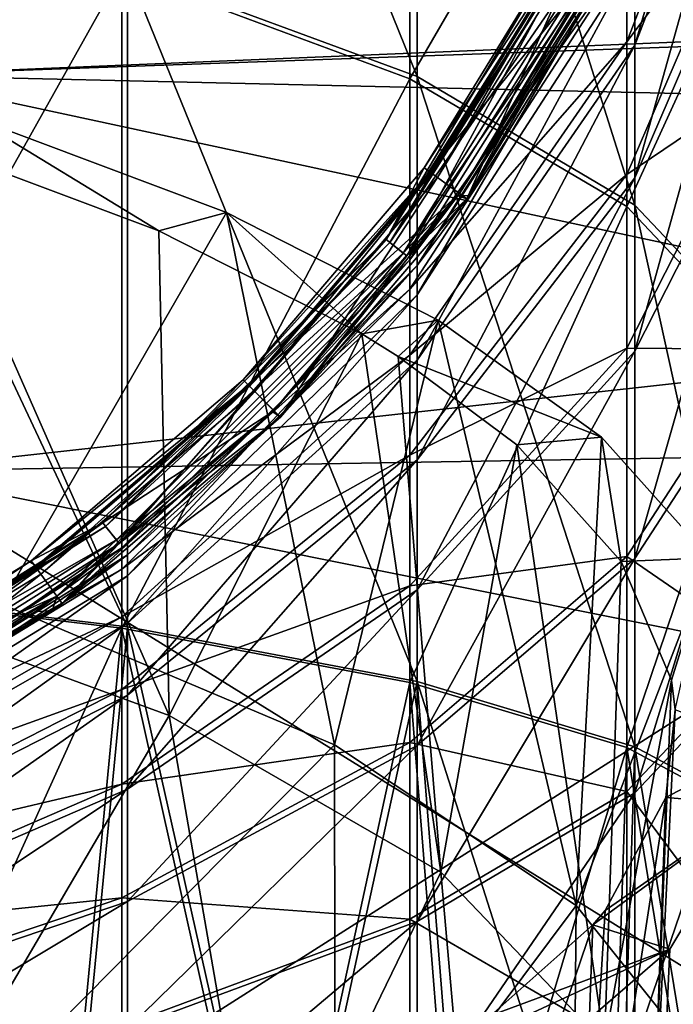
# Model space of a CAD drawing. Extents: x -1633 to 62, y -535 to 375.
# Tile 284 of 297: x -109 to -73, y 171 to 225. Entities that reach past the tile are written whole.
import ezdxf

# ---------------------------------------------------------------- set-up
doc = ezdxf.new("R2010")
doc.units = 0
doc.header["$LTSCALE"] = 33.374815
for name, color, linetype in [('1266', 7, 'CONTINUOUS'), ('1270', 7, 'CONTINUOUS'), ('1271', 7, 'CONTINUOUS'), ('411', 7, 'CONTINUOUS'), ('55', 7, 'CONTINUOUS'), ('56', 7, 'CONTINUOUS'), ('69', 7, 'CONTINUOUS'), ('70', 7, 'CONTINUOUS'), ('71', 7, 'CONTINUOUS'), ('72', 7, 'CONTINUOUS'), ('73', 7, 'CONTINUOUS'), ('74', 7, 'CONTINUOUS'), ('75', 7, 'CONTINUOUS'), ('76', 7, 'CONTINUOUS'), ('77', 7, 'CONTINUOUS'), ('78', 7, 'CONTINUOUS'), ('79', 7, 'CONTINUOUS'), ('80', 7, 'CONTINUOUS')]:
    doc.layers.add(name, color=color, linetype=linetype)

msp = doc.modelspace()

# ---------------------------------------------------------------- linework, layer by layer
at = {"layer": '1266', "linetype": 'CONTINUOUS'}
for points in [[(-120.99, 194.362, -348.353), (-101.04, 187.044, -331.677), (-115.004, 218.697, -335.491), (-120.99, 194.362, -348.353)], [(-115.004, 218.697, -335.491), (-101.04, 187.044, -331.677), (-101.608, 213.668, -323.988), (-115.004, 218.697, -335.491)], [(-101.608, 213.668, -323.988), (-101.04, 187.044, -331.677), (-90.468, 208.011, -310.502), (-101.608, 213.668, -323.988)], [(-101.04, 187.044, -331.677), (-86.118, 178.435, -310.872), (-90.468, 208.011, -310.502), (-101.04, 187.044, -331.677)], [(-90.468, 208.011, -310.502), (-86.118, 178.435, -310.872), (-88.467, 206.771, -307.484), (-90.468, 208.011, -310.502)], [(-88.467, 206.771, -307.484), (-86.118, 178.435, -310.872), (-81.935, 201.908, -295.468), (-88.467, 206.771, -307.484)], [(-86.118, 178.435, -310.872), (-77.124, 169.055, -287.191), (-81.935, 201.908, -295.468), (-86.118, 178.435, -310.872)], [(-81.935, 201.908, -295.468), (-77.124, 169.055, -287.191), (-76.211, 195.514, -279.268), (-81.935, 201.908, -295.468)], [(-76.211, 195.514, -279.268), (-77.124, 169.055, -287.191), (-73.452, 188.991, -262.315), (-76.211, 195.514, -279.268)], [(-120.99, 194.362, -348.353), (-113.56, 165.73, -351.739), (-101.04, 187.044, -331.677), (-120.99, 194.362, -348.353)], [(-77.124, 169.055, -287.191), (-74.6, 159.469, -262.064), (-73.452, 188.991, -262.315), (-77.124, 169.055, -287.191)], [(-73.452, 188.991, -262.315), (-74.6, 159.469, -262.064), (-73.238, 187.36, -258.01), (-73.452, 188.991, -262.315)], [(-73.238, 187.36, -258.01), (-74.6, 159.469, -262.064), (-73.749, 182.542, -245.131), (-73.238, 187.36, -258.01)], [(-113.56, 165.73, -351.739), (-96.007, 158.066, -333.812), (-101.04, 187.044, -331.677), (-113.56, 165.73, -351.739)], [(-101.04, 187.044, -331.677), (-96.007, 158.066, -333.812), (-86.118, 178.435, -310.872), (-101.04, 187.044, -331.677)], [(-74.6, 159.469, -262.064), (-78.698, 150.256, -237.005), (-73.749, 182.542, -245.131), (-74.6, 159.469, -262.064)], [(-73.749, 182.542, -245.131), (-78.698, 150.256, -237.005), (-77.092, 176.339, -228.179), (-73.749, 182.542, -245.131)], [(-96.007, 158.066, -333.812), (-83.559, 149.366, -312.421), (-86.118, 178.435, -310.872), (-96.007, 158.066, -333.812)], [(-86.118, 178.435, -310.872), (-83.559, 149.366, -312.421), (-77.124, 169.055, -287.191), (-86.118, 178.435, -310.872)], [(-77.092, 176.339, -228.179), (-78.698, 150.256, -237.005), (-77.764, 175.54, -225.961), (-77.092, 176.339, -228.179)], [(-78.698, 150.256, -237.005), (-89.171, 141.971, -213.525), (-77.764, 175.54, -225.961), (-78.698, 150.256, -237.005)], [(-77.764, 175.54, -225.961), (-89.171, 141.971, -213.525), (-83.376, 170.564, -211.954), (-77.764, 175.54, -225.961)]]:
    msp.add_3dface(points, dxfattribs=at)
at = {"layer": '1270', "linetype": 'CONTINUOUS'}
for points in [[(-115.004, 218.697, -335.491), (-101.608, 213.668, -323.988), (-111.909, 219.937, -339.217), (-115.004, 218.697, -335.491)], [(-111.909, 219.937, -339.217), (-101.608, 213.668, -323.988), (-97.906, 214.68, -327.193), (-111.909, 219.937, -339.217)], [(-101.608, 213.668, -323.988), (-90.468, 208.011, -310.502), (-97.906, 214.68, -327.193), (-101.608, 213.668, -323.988)], [(-97.906, 214.68, -327.193), (-90.468, 208.011, -310.502), (-86.261, 208.766, -313.096), (-97.906, 214.68, -327.193)], [(-90.468, 208.011, -310.502), (-88.467, 206.771, -307.484), (-86.261, 208.766, -313.096), (-90.468, 208.011, -310.502)], [(-88.467, 206.771, -307.484), (-77.283, 202.337, -297.256), (-86.261, 208.766, -313.096), (-88.467, 206.771, -307.484)], [(-88.467, 206.771, -307.484), (-81.935, 201.908, -295.468), (-77.283, 202.337, -297.256), (-88.467, 206.771, -307.484)], [(-81.935, 201.908, -295.468), (-76.211, 195.514, -279.268), (-77.283, 202.337, -297.256), (-81.935, 201.908, -295.468)], [(-77.283, 202.337, -297.256), (-76.211, 195.514, -279.268), (-71.354, 195.701, -280.442), (-77.283, 202.337, -297.256)], [(-76.211, 195.514, -279.268), (-73.452, 188.991, -262.315), (-71.354, 195.701, -280.442), (-76.211, 195.514, -279.268)], [(-73.452, 188.991, -262.315), (-73.238, 187.36, -258.01), (-71.354, 195.701, -280.442), (-73.452, 188.991, -262.315)], [(-73.238, 187.36, -258.01), (-73.749, 182.542, -245.131), (-68.225, 185.461, -253.662), (-73.238, 187.36, -258.01)], [(-68.225, 185.461, -253.662), (-73.749, 182.542, -245.131), (-68.78, 182.138, -244.749), (-68.225, 185.461, -253.662)], [(-73.749, 182.542, -245.131), (-77.092, 176.339, -228.179), (-68.78, 182.138, -244.749), (-73.749, 182.542, -245.131)], [(-77.092, 176.339, -228.179), (-77.764, 175.54, -225.961), (-68.78, 182.138, -244.749), (-77.092, 176.339, -228.179)], [(-77.764, 175.54, -225.961), (-73.528, 174.209, -223.014), (-68.78, 182.138, -244.749), (-77.764, 175.54, -225.961)], [(-77.764, 175.54, -225.961), (-83.376, 170.564, -211.954), (-73.528, 174.209, -223.014), (-77.764, 175.54, -225.961)], [(-83.376, 170.564, -211.954), (-89.78, 166.676, -200.728), (-73.528, 174.209, -223.014), (-83.376, 170.564, -211.954)], [(-73.528, 174.209, -223.014), (-89.78, 166.676, -200.728), (-78.845, 169.615, -210.063), (-73.528, 174.209, -223.014)]]:
    msp.add_3dface(points, dxfattribs=at)
at = {"layer": '1271', "linetype": 'CONTINUOUS'}
for points in [[(-111.909, 219.937, -339.217), (-97.906, 214.68, -327.193), (-110.282, 193.174, -346.685), (-111.909, 219.937, -339.217)], [(-97.906, 214.68, -327.193), (-91.969, 185.434, -328.663), (-110.282, 193.174, -346.685), (-97.906, 214.68, -327.193)], [(-97.906, 214.68, -327.193), (-86.261, 208.766, -313.096), (-91.969, 185.434, -328.663), (-97.906, 214.68, -327.193)], [(-86.261, 208.766, -313.096), (-78.69, 176.617, -307.076), (-91.969, 185.434, -328.663), (-86.261, 208.766, -313.096)], [(-86.261, 208.766, -313.096), (-77.283, 202.337, -297.256), (-78.69, 176.617, -307.076), (-86.261, 208.766, -313.096)], [(-77.283, 202.337, -297.256), (-71.354, 195.701, -280.442), (-78.69, 176.617, -307.076), (-77.283, 202.337, -297.256)], [(-71.354, 195.701, -280.442), (-71.167, 167.203, -283.099), (-78.69, 176.617, -307.076), (-71.354, 195.701, -280.442)], [(-91.969, 185.434, -328.663), (-110.283, 166.908, -355.327), (-110.282, 193.174, -346.685), (-91.969, 185.434, -328.663)], [(-91.932, 158.897, -336.589), (-110.283, 166.908, -355.327), (-91.969, 185.434, -328.663), (-91.932, 158.897, -336.589)], [(-78.69, 176.617, -307.076), (-91.932, 158.897, -336.589), (-91.969, 185.434, -328.663), (-78.69, 176.617, -307.076)], [(-68.78, 182.138, -244.749), (-73.528, 174.209, -223.014), (-74.695, 148.637, -233.26), (-68.78, 182.138, -244.749)], [(-68.78, 182.138, -244.749), (-74.695, 148.637, -233.26), (-69.811, 157.704, -258.039), (-68.78, 182.138, -244.749)], [(-78.917, 149.803, -314.228), (-91.932, 158.897, -336.589), (-78.69, 176.617, -307.076), (-78.917, 149.803, -314.228)], [(-71.167, 167.203, -283.099), (-78.917, 149.803, -314.228), (-78.69, 176.617, -307.076), (-71.167, 167.203, -283.099)], [(-73.528, 174.209, -223.014), (-78.845, 169.615, -210.063), (-74.695, 148.637, -233.26), (-73.528, 174.209, -223.014)]]:
    msp.add_3dface(points, dxfattribs=at)
at = {"layer": '411', "color": 7, "linetype": 'CONTINUOUS'}
for points in [[(-49.977, 224.613, 13.196), (-49.977, 225, 0), (-116.773, 222.23, 35.198), (-49.977, 224.613, 13.196)], [(-49.977, 225, 0), (-49.977, 220.677, -43.895), (-116.773, 222.23, -35.198), (-49.977, 225, 0)], [(-49.977, 225, 0), (-116.773, 222.23, -35.198), (-116.773, 222.23, 35.198), (-49.977, 225, 0)], [(-49.977, 207.873, 86.104), (-49.977, 224.613, 13.196), (-116.773, 222.23, 35.198), (-49.977, 207.873, 86.104)], [(-49.977, 207.873, 86.104), (-116.773, 222.23, 35.198), (-116.773, 200.476, 102.148), (-49.977, 207.873, 86.104)], [(-49.977, 220.677, -43.895), (-49.977, 207.873, -86.104), (-116.773, 222.23, -35.198), (-49.977, 220.677, -43.895)], [(-49.977, 207.873, -86.104), (-116.773, 200.476, -102.148), (-116.773, 222.23, -35.198), (-49.977, 207.873, -86.104)], [(-49.977, 201.593, 99.926), (-49.977, 207.873, 86.104), (-116.773, 200.476, 102.148), (-49.977, 201.593, 99.926)], [(-49.977, 207.873, -86.104), (-49.977, 187.08, -125.004), (-116.773, 200.476, -102.148), (-49.977, 207.873, -86.104)], [(-49.977, 159.099, 159.099), (-49.977, 201.593, 99.926), (-116.773, 159.099, 159.099), (-49.977, 159.099, 159.099)], [(-49.977, 201.593, 99.926), (-116.773, 200.476, 102.148), (-116.773, 159.099, 159.099), (-49.977, 201.593, 99.926)], [(-49.977, 159.099, -159.099), (-116.773, 159.099, -159.099), (-116.773, 200.476, -102.148), (-49.977, 159.099, -159.099)], [(-49.977, 187.08, -125.004), (-49.977, 159.099, -159.099), (-116.773, 200.476, -102.148), (-49.977, 187.08, -125.004)]]:
    msp.add_3dface(points, dxfattribs=at)
at = {"layer": '55', "color": 7, "linetype": 'CONTINUOUS'}
for points in [[(-103.339, 228.037, 64.456), (-87.426, 222.144, 49.674), (-103.339, 261.512, 47.273), (-103.339, 228.037, 64.456)], [(-103.339, 261.512, 47.273), (-87.426, 222.144, 49.674), (-87.426, 252.936, 33.868), (-103.339, 261.512, 47.273)], [(-87.426, 222.144, 49.674), (-75.453, 215.087, 31.973), (-87.426, 252.936, 33.868), (-87.426, 222.144, 49.674)], [(-87.426, 252.936, 33.868), (-75.453, 215.087, 31.973), (-75.453, 242.667, 17.816), (-87.426, 252.936, 33.868)], [(-68.02, 243.153, -79.09), (-75.453, 223.865, -87.99), (-68.02, 249.278, -96.548), (-68.02, 243.153, -79.09)], [(-68.02, 249.278, -96.548), (-75.453, 223.865, -87.99), (-75.453, 228.658, -101.65), (-68.02, 249.278, -96.548)], [(-68.02, 233.844, -63.101), (-75.453, 216.582, -75.48), (-68.02, 243.153, -79.09), (-68.02, 233.844, -63.101)], [(-68.02, 243.153, -79.09), (-75.453, 216.582, -75.48), (-75.453, 223.865, -87.99), (-68.02, 243.153, -79.09)], [(-75.453, 215.087, 31.973), (-68.02, 207.22, 12.242), (-75.453, 242.667, 17.816), (-75.453, 215.087, 31.973)], [(-75.453, 242.667, 17.816), (-68.02, 207.22, 12.242), (-68.02, 231.22, -0.077), (-75.453, 242.667, 17.816)], [(-68.02, 221.686, -49.156), (-75.453, 207.069, -64.569), (-68.02, 233.844, -63.101), (-68.02, 221.686, -49.156)], [(-68.02, 233.844, -63.101), (-75.453, 207.069, -64.569), (-75.453, 216.582, -75.48), (-68.02, 233.844, -63.101)], [(-122.395, 194.178, 86.775), (-103.339, 191.921, 75.016), (-122.395, 232.471, 75.578), (-122.395, 194.178, 86.775)], [(-122.395, 232.471, 75.578), (-103.339, 191.921, 75.016), (-103.339, 228.037, 64.456), (-122.395, 232.471, 75.578)], [(-75.453, 230.788, -115.968), (-87.426, 211.759, -116.974), (-76.454, 228.874, -120), (-75.453, 230.788, -115.968)], [(-87.426, 211.759, -116.974), (-75.453, 230.788, -115.968), (-87.426, 210.161, -106.227), (-87.426, 211.759, -116.974)], [(-75.453, 230.788, -115.968), (-75.453, 228.658, -101.65), (-87.426, 210.161, -106.227), (-75.453, 230.788, -115.968)], [(-76.454, 228.874, -120), (-87.426, 211.759, -116.974), (-84.694, 215.428, -120), (-76.454, 228.874, -120)], [(-75.453, 223.865, -87.99), (-87.426, 206.563, -95.975), (-75.453, 228.658, -101.65), (-75.453, 223.865, -87.99)], [(-75.453, 228.658, -101.65), (-87.426, 206.563, -95.975), (-87.426, 210.161, -106.227), (-75.453, 228.658, -101.65)], [(-103.339, 191.921, 75.016), (-87.426, 188.922, 59.388), (-103.339, 228.037, 64.456), (-103.339, 191.921, 75.016)], [(-103.339, 228.037, 64.456), (-87.426, 188.922, 59.388), (-87.426, 222.144, 49.674), (-103.339, 228.037, 64.456)], [(-75.453, 216.582, -75.48), (-87.426, 201.096, -86.585), (-75.453, 223.865, -87.99), (-75.453, 216.582, -75.48)], [(-75.453, 223.865, -87.99), (-87.426, 201.096, -86.585), (-87.426, 206.563, -95.975), (-75.453, 223.865, -87.99)], [(-87.426, 188.922, 59.388), (-75.453, 185.331, 40.674), (-87.426, 222.144, 49.674), (-87.426, 188.922, 59.388)], [(-87.426, 222.144, 49.674), (-75.453, 185.331, 40.674), (-75.453, 215.087, 31.973), (-87.426, 222.144, 49.674)], [(-68.02, 207.116, -37.754), (-75.453, 195.669, -55.647), (-68.02, 221.686, -49.156), (-68.02, 207.116, -37.754)], [(-68.02, 221.686, -49.156), (-75.453, 195.669, -55.647), (-75.453, 207.069, -64.569), (-68.02, 221.686, -49.156)], [(-75.453, 207.069, -64.569), (-87.426, 193.957, -78.395), (-75.453, 216.582, -75.48), (-75.453, 207.069, -64.569)], [(-75.453, 216.582, -75.48), (-87.426, 193.957, -78.395), (-87.426, 201.096, -86.585), (-75.453, 216.582, -75.48)], [(-84.694, 215.428, -120), (-87.426, 211.759, -116.974), (-94.936, 203.436, -120), (-84.694, 215.428, -120)], [(-75.453, 185.331, 40.674), (-68.02, 181.328, 19.813), (-75.453, 215.087, 31.973), (-75.453, 185.331, 40.674)], [(-75.453, 215.087, 31.973), (-68.02, 181.328, 19.813), (-68.02, 207.22, 12.242), (-75.453, 215.087, 31.973)], [(-87.426, 211.759, -116.974), (-103.339, 195.868, -117.814), (-94.936, 203.436, -120), (-87.426, 211.759, -116.974)], [(-103.339, 195.868, -117.814), (-87.426, 211.759, -116.974), (-103.339, 194.713, -110.049), (-103.339, 195.868, -117.814)], [(-87.426, 211.759, -116.974), (-87.426, 210.161, -106.227), (-103.339, 194.713, -110.049), (-87.426, 211.759, -116.974)], [(-87.426, 206.563, -95.975), (-103.339, 192.114, -102.642), (-87.426, 210.161, -106.227), (-87.426, 206.563, -95.975)], [(-87.426, 210.161, -106.227), (-103.339, 192.114, -102.642), (-103.339, 194.713, -110.049), (-87.426, 210.161, -106.227)], [(-75.453, 195.669, -55.647), (-87.426, 185.4, -71.699), (-75.453, 207.069, -64.569), (-75.453, 195.669, -55.647)], [(-75.453, 207.069, -64.569), (-87.426, 185.4, -71.699), (-87.426, 193.957, -78.395), (-75.453, 207.069, -64.569)], [(-68.02, 190.657, -29.305), (-75.453, 182.791, -49.037), (-68.02, 207.116, -37.754), (-68.02, 190.657, -29.305)], [(-68.02, 207.116, -37.754), (-75.453, 182.791, -49.037), (-75.453, 195.669, -55.647), (-68.02, 207.116, -37.754)], [(-87.426, 201.096, -86.585), (-103.339, 188.165, -95.859), (-87.426, 206.563, -95.975), (-87.426, 201.096, -86.585)], [(-87.426, 206.563, -95.975), (-103.339, 188.165, -95.859), (-103.339, 192.114, -102.642), (-87.426, 206.563, -95.975)], [(-94.936, 203.436, -120), (-103.339, 195.868, -117.814), (-106.928, 193.194, -120), (-94.936, 203.436, -120)], [(-87.426, 193.957, -78.395), (-103.339, 183.006, -89.942), (-87.426, 201.096, -86.585), (-87.426, 193.957, -78.395)], [(-87.426, 201.096, -86.585), (-103.339, 183.006, -89.942), (-103.339, 188.165, -95.859), (-87.426, 201.096, -86.585)], [(-103.339, 195.868, -117.814), (-122.395, 183.912, -118.446), (-106.928, 193.194, -120), (-103.339, 195.868, -117.814)], [(-122.395, 183.912, -118.446), (-103.339, 195.868, -117.814), (-122.395, 183.09, -112.925), (-122.395, 183.912, -118.446)], [(-103.339, 195.868, -117.814), (-103.339, 194.713, -110.049), (-122.395, 183.09, -112.925), (-103.339, 195.868, -117.814)], [(-75.453, 182.791, -49.037), (-87.426, 175.734, -66.737), (-75.453, 195.669, -55.647), (-75.453, 182.791, -49.037)], [(-75.453, 195.669, -55.647), (-87.426, 175.734, -66.737), (-87.426, 185.4, -71.699), (-75.453, 195.669, -55.647)], [(-103.339, 192.114, -102.642), (-122.395, 181.243, -107.659), (-103.339, 194.713, -110.049), (-103.339, 192.114, -102.642)], [(-103.339, 194.713, -110.049), (-122.395, 181.243, -107.659), (-122.395, 183.09, -112.925), (-103.339, 194.713, -110.049)], [(-120.374, 154.5, 89.546), (-106.928, 154.5, 81.306), (-122.395, 194.178, 86.775), (-120.374, 154.5, 89.546)], [(-122.395, 194.178, 86.775), (-106.928, 154.5, 81.306), (-103.339, 191.921, 75.016), (-122.395, 194.178, 86.775)], [(-87.426, 185.4, -71.699), (-103.339, 176.824, -85.104), (-87.426, 193.957, -78.395), (-87.426, 185.4, -71.699)], [(-87.426, 193.957, -78.395), (-103.339, 176.824, -85.104), (-103.339, 183.006, -89.942), (-87.426, 193.957, -78.395)], [(-106.928, 193.194, -120), (-122.395, 183.912, -118.446), (-120.374, 184.954, -120), (-106.928, 193.194, -120)], [(-103.339, 188.165, -95.859), (-122.395, 178.435, -102.836), (-103.339, 192.114, -102.642), (-103.339, 188.165, -95.859)], [(-103.339, 192.114, -102.642), (-122.395, 178.435, -102.836), (-122.395, 181.243, -107.659), (-103.339, 192.114, -102.642)], [(-106.928, 154.5, 81.306), (-94.936, 154.5, 71.064), (-103.339, 191.921, 75.016), (-106.928, 154.5, 81.306)], [(-103.339, 191.921, 75.016), (-94.936, 154.5, 71.064), (-87.426, 188.922, 59.388), (-103.339, 191.921, 75.016)], [(-68.02, 172.9, -24.113), (-75.453, 168.897, -44.974), (-68.02, 190.657, -29.305), (-68.02, 172.9, -24.113)], [(-68.02, 190.657, -29.305), (-75.453, 168.897, -44.974), (-75.453, 182.791, -49.037), (-68.02, 190.657, -29.305)], [(-94.936, 154.5, 71.064), (-84.694, 154.5, 59.072), (-87.426, 188.922, 59.388), (-94.936, 154.5, 71.064)], [(-84.694, 154.5, 59.072), (-76.454, 154.5, 45.626), (-87.426, 188.922, 59.388), (-84.694, 154.5, 59.072)], [(-87.426, 188.922, 59.388), (-76.454, 154.5, 45.626), (-75.453, 185.331, 40.674), (-87.426, 188.922, 59.388)], [(-103.339, 183.006, -89.942), (-122.395, 174.767, -98.629), (-103.339, 188.165, -95.859), (-103.339, 183.006, -89.942)], [(-103.339, 188.165, -95.859), (-122.395, 174.767, -98.629), (-122.395, 178.435, -102.836), (-103.339, 188.165, -95.859)], [(-87.426, 175.734, -66.737), (-103.339, 169.841, -81.519), (-87.426, 185.4, -71.699), (-87.426, 175.734, -66.737)], [(-87.426, 185.4, -71.699), (-103.339, 169.841, -81.519), (-103.339, 176.824, -85.104), (-87.426, 185.4, -71.699)], [(-76.454, 154.5, 45.626), (-70.419, 154.5, 31.056), (-75.453, 185.331, 40.674), (-76.454, 154.5, 45.626)], [(-75.453, 185.331, 40.674), (-70.419, 154.5, 31.056), (-68.02, 181.328, 19.813), (-75.453, 185.331, 40.674)], [(-103.339, 176.824, -85.104), (-122.395, 170.372, -95.19), (-103.339, 183.006, -89.942), (-103.339, 176.824, -85.104)], [(-103.339, 183.006, -89.942), (-122.395, 170.372, -95.19), (-122.395, 174.767, -98.629), (-103.339, 183.006, -89.942)], [(-75.453, 168.897, -44.974), (-87.426, 165.306, -63.688), (-75.453, 182.791, -49.037), (-75.453, 168.897, -44.974)], [(-75.453, 182.791, -49.037), (-87.426, 165.306, -63.688), (-87.426, 175.734, -66.737), (-75.453, 182.791, -49.037)], [(-103.339, 169.841, -81.519), (-122.395, 165.407, -92.641), (-103.339, 176.824, -85.104), (-103.339, 169.841, -81.519)], [(-103.339, 176.824, -85.104), (-122.395, 165.407, -92.641), (-122.395, 170.372, -95.19), (-103.339, 176.824, -85.104)], [(-87.426, 165.306, -63.688), (-103.339, 162.307, -79.316), (-87.426, 175.734, -66.737), (-87.426, 165.306, -63.688)], [(-87.426, 175.734, -66.737), (-103.339, 162.307, -79.316), (-103.339, 169.841, -81.519), (-87.426, 175.734, -66.737)], [(-68.02, 172.9, -24.113), (-70.419, 154.5, -31.056), (-75.453, 168.897, -44.974), (-68.02, 172.9, -24.113)]]:
    msp.add_3dface(points, dxfattribs=at)
at = {"layer": '56', "color": 7, "linetype": 'CONTINUOUS'}
for points in [[(-87.817, 222.028, 49.384), (-103.651, 227.892, 64.093), (-87.817, 252.768, 33.605), (-87.817, 222.028, 49.384)], [(-75.903, 242.55, 17.633), (-87.817, 222.028, 49.384), (-87.817, 252.768, 33.605), (-75.903, 242.55, 17.633)], [(-75.903, 224.062, -87.9), (-68.507, 233.934, -63.037), (-68.507, 243.254, -79.043), (-75.903, 224.062, -87.9)], [(-75.903, 224.062, -87.9), (-68.507, 243.254, -79.043), (-75.903, 228.869, -101.598), (-75.903, 224.062, -87.9)], [(-75.903, 215.007, 31.772), (-87.817, 222.028, 49.384), (-75.903, 242.55, 17.633), (-75.903, 215.007, 31.772)], [(-68.507, 231.16, -0.171), (-75.903, 215.007, 31.772), (-75.903, 242.55, 17.633), (-68.507, 231.16, -0.171)], [(-75.903, 216.758, -75.354), (-68.507, 221.763, -49.075), (-68.507, 233.934, -63.037), (-75.903, 216.758, -75.354)], [(-75.903, 216.758, -75.354), (-68.507, 233.934, -63.037), (-75.903, 224.062, -87.9), (-75.903, 216.758, -75.354)], [(-103.651, 227.892, 64.093), (-122.612, 194.093, 86.333), (-122.612, 232.304, 75.16), (-103.651, 227.892, 64.093)], [(-75.903, 231.005, -115.957), (-85.098, 215.721, -120), (-87.817, 212.071, -116.957), (-75.903, 231.005, -115.957)], [(-75.903, 231.005, -115.957), (-87.817, 212.071, -116.957), (-75.903, 228.869, -101.598), (-75.903, 231.005, -115.957)], [(-76.899, 229.101, -120), (-85.098, 215.721, -120), (-75.903, 231.005, -115.957), (-76.899, 229.101, -120)], [(-68.507, 207.179, 12.138), (-75.903, 215.007, 31.772), (-68.507, 231.16, -0.171), (-68.507, 207.179, 12.138)], [(-87.817, 212.071, -116.957), (-87.817, 210.463, -106.152), (-75.903, 228.869, -101.598), (-87.817, 212.071, -116.957)], [(-87.817, 210.463, -106.152), (-75.903, 224.062, -87.9), (-75.903, 228.869, -101.598), (-87.817, 210.463, -106.152)], [(-103.651, 191.848, 74.632), (-122.612, 194.093, 86.333), (-103.651, 227.892, 64.093), (-103.651, 191.848, 74.632)], [(-87.817, 222.028, 49.384), (-103.651, 191.848, 74.632), (-103.651, 227.892, 64.093), (-87.817, 222.028, 49.384)], [(-87.817, 206.846, -95.844), (-75.903, 216.758, -75.354), (-75.903, 224.062, -87.9), (-87.817, 206.846, -95.844)], [(-87.817, 206.846, -95.844), (-75.903, 224.062, -87.9), (-87.817, 210.463, -106.152), (-87.817, 206.846, -95.844)], [(-87.817, 188.864, 59.082), (-103.651, 191.848, 74.632), (-87.817, 222.028, 49.384), (-87.817, 188.864, 59.082)], [(-75.903, 215.007, 31.772), (-87.817, 188.864, 59.082), (-87.817, 222.028, 49.384), (-75.903, 215.007, 31.772)], [(-75.903, 207.218, -64.411), (-68.507, 207.176, -37.66), (-68.507, 221.763, -49.075), (-75.903, 207.218, -64.411)], [(-75.903, 207.218, -64.411), (-68.507, 221.763, -49.075), (-75.903, 216.758, -75.354), (-75.903, 207.218, -64.411)], [(-87.817, 201.35, -86.403), (-75.903, 207.218, -64.411), (-75.903, 216.758, -75.354), (-87.817, 201.35, -86.403)], [(-87.817, 201.35, -86.403), (-75.903, 216.758, -75.354), (-87.817, 206.846, -95.844), (-87.817, 201.35, -86.403)], [(-85.098, 215.721, -120), (-95.289, 203.789, -120), (-87.817, 212.071, -116.957), (-85.098, 215.721, -120)], [(-75.903, 185.291, 40.461), (-87.817, 188.864, 59.082), (-75.903, 215.007, 31.772), (-75.903, 185.291, 40.461)], [(-68.507, 207.179, 12.138), (-75.903, 185.291, 40.461), (-75.903, 215.007, 31.772), (-68.507, 207.179, 12.138)], [(-87.817, 212.071, -116.957), (-95.289, 203.789, -120), (-103.651, 196.259, -117.793), (-87.817, 212.071, -116.957)], [(-87.817, 212.071, -116.957), (-103.651, 196.259, -117.793), (-87.817, 210.463, -106.152), (-87.817, 212.071, -116.957)], [(-103.651, 196.259, -117.793), (-103.651, 195.093, -109.956), (-87.817, 210.463, -106.152), (-103.651, 196.259, -117.793)], [(-103.651, 195.093, -109.956), (-87.817, 206.846, -95.844), (-87.817, 210.463, -106.152), (-103.651, 195.093, -109.956)], [(-87.817, 194.171, -78.169), (-75.903, 195.786, -55.465), (-75.903, 207.218, -64.411), (-87.817, 194.171, -78.169)], [(-87.817, 194.171, -78.169), (-75.903, 207.218, -64.411), (-87.817, 201.35, -86.403), (-87.817, 194.171, -78.169)], [(-75.903, 195.786, -55.465), (-68.507, 207.176, -37.66), (-75.903, 207.218, -64.411), (-75.903, 195.786, -55.465)], [(-68.507, 181.307, 19.703), (-75.903, 185.291, 40.461), (-68.507, 207.179, 12.138), (-68.507, 181.307, 19.703)], [(-75.903, 195.786, -55.465), (-68.507, 190.698, -29.202), (-68.507, 207.176, -37.66), (-75.903, 195.786, -55.465)], [(-103.651, 192.469, -102.479), (-87.817, 201.35, -86.403), (-87.817, 206.846, -95.844), (-103.651, 192.469, -102.479)], [(-103.651, 192.469, -102.479), (-87.817, 206.846, -95.844), (-103.651, 195.093, -109.956), (-103.651, 192.469, -102.479)], [(-95.289, 203.789, -120), (-107.221, 193.598, -120), (-103.651, 196.259, -117.793), (-95.289, 203.789, -120)], [(-103.651, 188.482, -95.631), (-87.817, 194.171, -78.169), (-87.817, 201.35, -86.403), (-103.651, 188.482, -95.631)], [(-103.651, 188.482, -95.631), (-87.817, 201.35, -86.403), (-103.651, 192.469, -102.479), (-103.651, 188.482, -95.631)], [(-103.651, 196.259, -117.793), (-120.601, 185.399, -120), (-122.612, 184.361, -118.422), (-103.651, 196.259, -117.793)], [(-103.651, 196.259, -117.793), (-122.612, 184.361, -118.422), (-103.651, 195.093, -109.956), (-103.651, 196.259, -117.793)], [(-107.221, 193.598, -120), (-120.601, 185.399, -120), (-103.651, 196.259, -117.793), (-107.221, 193.598, -120)], [(-87.817, 185.568, -71.437), (-75.903, 182.871, -48.835), (-75.903, 195.786, -55.465), (-87.817, 185.568, -71.437)], [(-87.817, 185.568, -71.437), (-75.903, 195.786, -55.465), (-87.817, 194.171, -78.169), (-87.817, 185.568, -71.437)], [(-75.903, 182.871, -48.835), (-68.507, 190.698, -29.202), (-75.903, 195.786, -55.465), (-75.903, 182.871, -48.835)], [(-122.612, 184.361, -118.422), (-122.612, 183.528, -112.817), (-103.651, 195.093, -109.956), (-122.612, 184.361, -118.422)], [(-122.612, 183.528, -112.817), (-103.651, 192.469, -102.479), (-103.651, 195.093, -109.956), (-122.612, 183.528, -112.817)], [(-103.651, 191.848, 74.632), (-120.6, 154.5, 89.1), (-122.612, 194.093, 86.333), (-103.651, 191.848, 74.632)], [(-103.651, 183.275, -89.658), (-87.817, 185.568, -71.437), (-87.817, 194.171, -78.169), (-103.651, 183.275, -89.658)], [(-103.651, 183.275, -89.658), (-87.817, 194.171, -78.169), (-103.651, 188.482, -95.631), (-103.651, 183.275, -89.658)], [(-122.612, 181.652, -107.471), (-103.651, 188.482, -95.631), (-103.651, 192.469, -102.479), (-122.612, 181.652, -107.471)], [(-122.612, 181.652, -107.471), (-103.651, 192.469, -102.479), (-122.612, 183.528, -112.817), (-122.612, 181.652, -107.471)], [(-107.221, 154.5, 80.901), (-120.6, 154.5, 89.1), (-103.651, 191.848, 74.632), (-107.221, 154.5, 80.901)], [(-95.289, 154.5, 70.71), (-107.221, 154.5, 80.901), (-103.651, 191.848, 74.632), (-95.289, 154.5, 70.71)], [(-87.817, 188.864, 59.082), (-95.289, 154.5, 70.71), (-103.651, 191.848, 74.632), (-87.817, 188.864, 59.082)], [(-75.903, 182.871, -48.835), (-68.507, 172.921, -24.003), (-68.507, 190.698, -29.202), (-75.903, 182.871, -48.835)], [(-85.098, 154.5, 58.778), (-95.289, 154.5, 70.71), (-87.817, 188.864, 59.082), (-85.098, 154.5, 58.778)], [(-75.903, 185.291, 40.461), (-85.098, 154.5, 58.778), (-87.817, 188.864, 59.082), (-75.903, 185.291, 40.461)], [(-122.612, 178.801, -102.574), (-103.651, 183.275, -89.658), (-103.651, 188.482, -95.631), (-122.612, 178.801, -102.574)], [(-122.612, 178.801, -102.574), (-103.651, 188.482, -95.631), (-122.612, 181.652, -107.471), (-122.612, 178.801, -102.574)], [(-103.651, 177.035, -84.775), (-87.817, 175.85, -66.448), (-87.817, 185.568, -71.437), (-103.651, 177.035, -84.775)], [(-103.651, 177.035, -84.775), (-87.817, 185.568, -71.437), (-103.651, 183.275, -89.658), (-103.651, 177.035, -84.775)], [(-87.817, 175.85, -66.448), (-75.903, 182.871, -48.835), (-87.817, 185.568, -71.437), (-87.817, 175.85, -66.448)], [(-76.899, 154.5, 45.399), (-85.098, 154.5, 58.778), (-75.903, 185.291, 40.461), (-76.899, 154.5, 45.399)], [(-70.894, 154.5, 30.901), (-76.899, 154.5, 45.399), (-75.903, 185.291, 40.461), (-70.894, 154.5, 30.901)], [(-68.507, 181.307, 19.703), (-70.894, 154.5, 30.901), (-75.903, 185.291, 40.461), (-68.507, 181.307, 19.703)], [(-122.612, 175.077, -98.303), (-103.651, 177.035, -84.775), (-103.651, 183.275, -89.658), (-122.612, 175.077, -98.303)], [(-122.612, 175.077, -98.303), (-103.651, 183.275, -89.658), (-122.612, 178.801, -102.574), (-122.612, 175.077, -98.303)], [(-87.817, 175.85, -66.448), (-75.903, 168.937, -44.761), (-75.903, 182.871, -48.835), (-87.817, 175.85, -66.448)], [(-75.903, 168.937, -44.761), (-68.507, 172.921, -24.003), (-75.903, 182.871, -48.835), (-75.903, 168.937, -44.761)], [(-122.612, 170.615, -94.811), (-103.651, 169.986, -81.156), (-103.651, 177.035, -84.775), (-122.612, 170.615, -94.811)], [(-122.612, 170.615, -94.811), (-103.651, 177.035, -84.775), (-122.612, 175.077, -98.303), (-122.612, 170.615, -94.811)], [(-103.651, 169.986, -81.156), (-87.817, 175.85, -66.448), (-103.651, 177.035, -84.775), (-103.651, 169.986, -81.156)], [(-103.651, 169.986, -81.156), (-87.817, 165.364, -63.382), (-87.817, 175.85, -66.448), (-103.651, 169.986, -81.156)], [(-87.817, 165.364, -63.382), (-75.903, 168.937, -44.761), (-87.817, 175.85, -66.448), (-87.817, 165.364, -63.382)], [(-75.903, 168.937, -44.761), (-70.894, 154.5, -30.901), (-68.507, 172.921, -24.003), (-75.903, 168.937, -44.761)]]:
    msp.add_3dface(points, dxfattribs=at)
at = {"layer": '69', "color": 7, "linetype": 'CONTINUOUS'}
for points in [[(-86.705, 216.889, -123.142), (-76.899, 229.101, -120), (-78.669, 230.003, -123.142), (-86.705, 216.889, -123.142)], [(-85.098, 215.721, -120), (-76.899, 229.101, -120), (-86.705, 216.889, -123.142), (-85.098, 215.721, -120)], [(-96.694, 205.194, -123.142), (-85.098, 215.721, -120), (-86.705, 216.889, -123.142), (-96.694, 205.194, -123.142)], [(-95.289, 203.789, -120), (-85.098, 215.721, -120), (-96.694, 205.194, -123.142), (-95.289, 203.789, -120)], [(-108.389, 195.205, -123.142), (-95.289, 203.789, -120), (-96.694, 205.194, -123.142), (-108.389, 195.205, -123.142)], [(-107.221, 193.598, -120), (-95.289, 203.789, -120), (-108.389, 195.205, -123.142), (-107.221, 193.598, -120)], [(-121.503, 187.169, -123.142), (-107.221, 193.598, -120), (-108.389, 195.205, -123.142), (-121.503, 187.169, -123.142)], [(-120.601, 185.399, -120), (-107.221, 193.598, -120), (-121.503, 187.169, -123.142), (-120.601, 185.399, -120)]]:
    msp.add_3dface(points, dxfattribs=at)
at = {"layer": '70', "color": 7, "linetype": 'CONTINUOUS'}
for points in [[(-87.04, 217.132, -135.615), (-78.669, 230.003, -123.142), (-79.038, 230.191, -135.615), (-87.04, 217.132, -135.615)], [(-86.705, 216.889, -123.142), (-78.669, 230.003, -123.142), (-87.04, 217.132, -135.615), (-86.705, 216.889, -123.142)], [(-96.986, 205.486, -135.615), (-86.705, 216.889, -123.142), (-87.04, 217.132, -135.615), (-96.986, 205.486, -135.615)], [(-96.694, 205.194, -123.142), (-86.705, 216.889, -123.142), (-96.986, 205.486, -135.615), (-96.694, 205.194, -123.142)], [(-108.632, 195.54, -135.615), (-96.694, 205.194, -123.142), (-96.986, 205.486, -135.615), (-108.632, 195.54, -135.615)], [(-108.389, 195.205, -123.142), (-96.694, 205.194, -123.142), (-108.632, 195.54, -135.615), (-108.389, 195.205, -123.142)], [(-121.691, 187.538, -135.615), (-108.389, 195.205, -123.142), (-108.632, 195.54, -135.615), (-121.691, 187.538, -135.615)], [(-121.503, 187.169, -123.142), (-108.389, 195.205, -123.142), (-121.691, 187.538, -135.615), (-121.503, 187.169, -123.142)]]:
    msp.add_3dface(points, dxfattribs=at)
at = {"layer": '71', "color": 7, "linetype": 'CONTINUOUS'}
for points in [[(-87.04, 217.132, -135.615), (-79.038, 230.191, -135.615), (-87.04, 217.132, -144.947), (-87.04, 217.132, -135.615)], [(-87.04, 217.132, -144.947), (-79.038, 230.191, -135.615), (-79.038, 230.191, -144.947), (-87.04, 217.132, -144.947)], [(-96.986, 205.486, -135.615), (-87.04, 217.132, -135.615), (-96.986, 205.486, -144.947), (-96.986, 205.486, -135.615)], [(-96.986, 205.486, -144.947), (-87.04, 217.132, -135.615), (-87.04, 217.132, -144.947), (-96.986, 205.486, -144.947)], [(-108.632, 195.54, -135.615), (-96.986, 205.486, -135.615), (-108.632, 195.54, -144.947), (-108.632, 195.54, -135.615)], [(-108.632, 195.54, -144.947), (-96.986, 205.486, -135.615), (-96.986, 205.486, -144.947), (-108.632, 195.54, -144.947)], [(-121.691, 187.538, -135.615), (-108.632, 195.54, -135.615), (-121.691, 187.538, -144.947), (-121.691, 187.538, -135.615)], [(-121.691, 187.538, -144.947), (-108.632, 195.54, -135.615), (-108.632, 195.54, -144.947), (-121.691, 187.538, -144.947)]]:
    msp.add_3dface(points, dxfattribs=at)
at = {"layer": '72', "color": 7, "linetype": 'CONTINUOUS'}
for points in [[(-89.127, 213.195, -146.203), (-79.038, 230.191, -144.947), (-77.412, 231.838, -146.203), (-89.127, 213.195, -146.203)], [(-89.127, 213.195, -146.203), (-77.412, 231.838, -146.203), (-87.992, 212.291, -146.202), (-89.127, 213.195, -146.203)], [(-87.992, 212.291, -146.202), (-77.412, 231.838, -146.203), (-76.105, 231.209, -146.202), (-87.992, 212.291, -146.202)], [(-87.992, 212.291, -146.202), (-76.105, 231.209, -146.202), (-84.694, 215.428, -144.947), (-87.992, 212.291, -146.202)], [(-84.694, 215.428, -144.947), (-76.105, 231.209, -146.202), (-76.454, 228.874, -144.947), (-84.694, 215.428, -144.947)], [(-87.04, 217.132, -144.947), (-79.038, 230.191, -144.947), (-89.127, 213.195, -146.203), (-87.04, 217.132, -144.947)], [(-96.986, 205.486, -144.947), (-87.04, 217.132, -144.947), (-89.127, 213.195, -146.203), (-96.986, 205.486, -144.947)], [(-94.936, 203.436, -144.947), (-87.992, 212.291, -146.202), (-84.694, 215.428, -144.947), (-94.936, 203.436, -144.947)], [(-104.695, 197.627, -146.203), (-96.986, 205.486, -144.947), (-89.127, 213.195, -146.203), (-104.695, 197.627, -146.203)], [(-104.695, 197.627, -146.203), (-89.127, 213.195, -146.203), (-103.791, 196.492, -146.202), (-104.695, 197.627, -146.203)], [(-103.791, 196.492, -146.202), (-89.127, 213.195, -146.203), (-87.992, 212.291, -146.202), (-103.791, 196.492, -146.202)], [(-103.791, 196.492, -146.202), (-87.992, 212.291, -146.202), (-94.936, 203.436, -144.947), (-103.791, 196.492, -146.202)], [(-108.632, 195.54, -144.947), (-96.986, 205.486, -144.947), (-104.695, 197.627, -146.203), (-108.632, 195.54, -144.947)], [(-106.928, 193.194, -144.947), (-103.791, 196.492, -146.202), (-94.936, 203.436, -144.947), (-106.928, 193.194, -144.947)], [(-123.338, 185.912, -146.203), (-108.632, 195.54, -144.947), (-104.695, 197.627, -146.203), (-123.338, 185.912, -146.203)], [(-123.338, 185.912, -146.203), (-104.695, 197.627, -146.203), (-122.709, 184.605, -146.202), (-123.338, 185.912, -146.203)], [(-122.709, 184.605, -146.202), (-104.695, 197.627, -146.203), (-103.791, 196.492, -146.202), (-122.709, 184.605, -146.202)], [(-122.709, 184.605, -146.202), (-103.791, 196.492, -146.202), (-120.374, 184.954, -144.947), (-122.709, 184.605, -146.202)], [(-120.374, 184.954, -144.947), (-103.791, 196.492, -146.202), (-106.928, 193.194, -144.947), (-120.374, 184.954, -144.947)], [(-121.691, 187.538, -144.947), (-108.632, 195.54, -144.947), (-123.338, 185.912, -146.203), (-121.691, 187.538, -144.947)]]:
    msp.add_3dface(points, dxfattribs=at)
at = {"layer": '73', "color": 7, "linetype": 'CONTINUOUS'}
for points in [[(-84.694, 215.428, -144.947), (-76.454, 228.874, -144.947), (-84.694, 215.427, -140.397), (-84.694, 215.428, -144.947)], [(-84.694, 215.427, -140.397), (-76.454, 228.874, -144.947), (-84.566, 215.604, -140.397), (-84.694, 215.427, -140.397)], [(-84.566, 215.604, -140.397), (-76.454, 228.874, -144.947), (-76.454, 228.874, -140.397), (-84.566, 215.604, -140.397)], [(-94.936, 203.436, -144.947), (-84.694, 215.428, -144.947), (-94.936, 203.435, -140.397), (-94.936, 203.436, -144.947)], [(-94.936, 203.435, -140.397), (-84.694, 215.428, -144.947), (-84.694, 215.427, -140.397), (-94.936, 203.435, -140.397)], [(-106.928, 193.194, -144.947), (-94.936, 203.436, -144.947), (-106.928, 193.193, -140.397), (-106.928, 193.194, -144.947)], [(-106.928, 193.193, -140.397), (-94.936, 203.436, -144.947), (-94.936, 203.435, -140.397), (-106.928, 193.193, -140.397)], [(-120.374, 184.954, -144.947), (-106.928, 193.194, -144.947), (-120.375, 184.954, -140.397), (-120.374, 184.954, -144.947)], [(-120.375, 184.954, -140.397), (-106.928, 193.194, -144.947), (-107.477, 192.798, -140.397), (-120.375, 184.954, -140.397)], [(-107.477, 192.798, -140.397), (-106.928, 193.194, -144.947), (-106.928, 193.193, -140.397), (-107.477, 192.798, -140.397)]]:
    msp.add_3dface(points, dxfattribs=at)
at = {"layer": '74', "color": 7, "linetype": 'CONTINUOUS'}
for points in [[(-84.566, 215.604, -140.397), (-76.454, 228.874, -140.397), (-78.308, 226.437, -140.397), (-84.566, 215.604, -140.397)], [(-85.189, 215.597, -140.397), (-84.566, 215.604, -140.397), (-78.308, 226.437, -140.397), (-85.189, 215.597, -140.397)], [(-95.344, 203.735, -140.397), (-94.936, 203.435, -140.397), (-85.189, 215.597, -140.397), (-95.344, 203.735, -140.397)], [(-94.936, 203.435, -140.397), (-84.694, 215.427, -140.397), (-85.189, 215.597, -140.397), (-94.936, 203.435, -140.397)], [(-84.694, 215.427, -140.397), (-84.566, 215.604, -140.397), (-85.189, 215.597, -140.397), (-84.694, 215.427, -140.397)], [(-107.222, 193.598, -140.397), (-106.928, 193.193, -140.397), (-95.344, 203.735, -140.397), (-107.222, 193.598, -140.397)], [(-106.928, 193.193, -140.397), (-94.936, 203.435, -140.397), (-95.344, 203.735, -140.397), (-106.928, 193.193, -140.397)], [(-108.402, 192.754, -140.397), (-107.477, 192.798, -140.397), (-107.222, 193.598, -140.397), (-108.402, 192.754, -140.397)], [(-107.477, 192.798, -140.397), (-106.928, 193.193, -140.397), (-107.222, 193.598, -140.397), (-107.477, 192.798, -140.397)], [(-120.602, 185.399, -140.397), (-120.375, 184.954, -140.397), (-108.402, 192.754, -140.397), (-120.602, 185.399, -140.397)], [(-120.375, 184.954, -140.397), (-107.477, 192.798, -140.397), (-108.402, 192.754, -140.397), (-120.375, 184.954, -140.397)]]:
    msp.add_3dface(points, dxfattribs=at)
at = {"layer": '75', "color": 7, "linetype": 'CONTINUOUS'}
for points in [[(-85.098, 215.722, -144.947), (-78.308, 226.437, -140.397), (-76.899, 229.101, -144.947), (-85.098, 215.722, -144.947)], [(-85.189, 215.597, -140.397), (-78.308, 226.437, -140.397), (-85.098, 215.722, -144.947), (-85.189, 215.597, -140.397)], [(-95.344, 203.735, -140.397), (-85.189, 215.597, -140.397), (-95.289, 203.789, -144.947), (-95.344, 203.735, -140.397)], [(-95.289, 203.789, -144.947), (-85.189, 215.597, -140.397), (-85.098, 215.722, -144.947), (-95.289, 203.789, -144.947)], [(-107.222, 193.598, -144.947), (-95.344, 203.735, -140.397), (-95.289, 203.789, -144.947), (-107.222, 193.598, -144.947)], [(-107.222, 193.598, -140.397), (-95.344, 203.735, -140.397), (-107.222, 193.598, -144.947), (-107.222, 193.598, -140.397)], [(-108.402, 192.754, -140.397), (-107.222, 193.598, -140.397), (-120.601, 185.399, -144.947), (-108.402, 192.754, -140.397)], [(-120.601, 185.399, -144.947), (-107.222, 193.598, -140.397), (-107.222, 193.598, -144.947), (-120.601, 185.399, -144.947)], [(-120.602, 185.399, -140.397), (-108.402, 192.754, -140.397), (-120.601, 185.399, -144.947), (-120.602, 185.399, -140.397)]]:
    msp.add_3dface(points, dxfattribs=at)
at = {"layer": '76', "color": 7, "linetype": 'CONTINUOUS'}
for points in [[(-88.931, 213.04, -145.77), (-76.33, 231.317, -145.769), (-77.187, 231.73, -145.77), (-88.931, 213.04, -145.77)], [(-88.931, 213.04, -145.77), (-77.187, 231.73, -145.77), (-86.636, 216.838, -144.947), (-88.931, 213.04, -145.77)], [(-86.636, 216.838, -144.947), (-77.187, 231.73, -145.77), (-78.592, 229.964, -144.947), (-86.636, 216.838, -144.947)], [(-88.188, 212.447, -145.769), (-76.33, 231.317, -145.769), (-88.931, 213.04, -145.77), (-88.188, 212.447, -145.769)], [(-88.188, 212.447, -145.769), (-76.899, 229.101, -144.947), (-76.33, 231.317, -145.769), (-88.188, 212.447, -145.769)], [(-85.098, 215.722, -144.947), (-76.899, 229.101, -144.947), (-88.188, 212.447, -145.769), (-85.098, 215.722, -144.947)], [(-96.633, 205.133, -144.947), (-88.931, 213.04, -145.77), (-86.636, 216.838, -144.947), (-96.633, 205.133, -144.947)], [(-95.289, 203.789, -144.947), (-85.098, 215.722, -144.947), (-88.188, 212.447, -145.769), (-95.289, 203.789, -144.947)], [(-104.54, 197.431, -145.77), (-88.188, 212.447, -145.769), (-88.931, 213.04, -145.77), (-104.54, 197.431, -145.77)], [(-104.54, 197.431, -145.77), (-88.931, 213.04, -145.77), (-96.633, 205.133, -144.947), (-104.54, 197.431, -145.77)], [(-103.947, 196.688, -145.769), (-88.188, 212.447, -145.769), (-104.54, 197.431, -145.77), (-103.947, 196.688, -145.769)], [(-103.947, 196.688, -145.769), (-95.289, 203.789, -144.947), (-88.188, 212.447, -145.769), (-103.947, 196.688, -145.769)], [(-108.338, 195.136, -144.947), (-104.54, 197.431, -145.77), (-96.633, 205.133, -144.947), (-108.338, 195.136, -144.947)], [(-107.222, 193.598, -144.947), (-95.289, 203.789, -144.947), (-103.947, 196.688, -145.769), (-107.222, 193.598, -144.947)], [(-123.23, 185.687, -145.77), (-103.947, 196.688, -145.769), (-104.54, 197.431, -145.77), (-123.23, 185.687, -145.77)], [(-123.23, 185.687, -145.77), (-104.54, 197.431, -145.77), (-121.464, 187.092, -144.947), (-123.23, 185.687, -145.77)], [(-121.464, 187.092, -144.947), (-104.54, 197.431, -145.77), (-108.338, 195.136, -144.947), (-121.464, 187.092, -144.947)], [(-122.817, 184.83, -145.769), (-103.947, 196.688, -145.769), (-123.23, 185.687, -145.77), (-122.817, 184.83, -145.769)], [(-122.817, 184.83, -145.769), (-107.222, 193.598, -144.947), (-103.947, 196.688, -145.769), (-122.817, 184.83, -145.769)], [(-120.601, 185.399, -144.947), (-107.222, 193.598, -144.947), (-122.817, 184.83, -145.769), (-120.601, 185.399, -144.947)]]:
    msp.add_3dface(points, dxfattribs=at)
at = {"layer": '77', "color": 7, "linetype": 'CONTINUOUS'}
for points in [[(-86.636, 216.838, -144.947), (-78.592, 229.964, -144.947), (-86.636, 216.838, -135.623), (-86.636, 216.838, -144.947)], [(-86.636, 216.838, -135.623), (-78.592, 229.964, -144.947), (-78.592, 229.964, -135.623), (-86.636, 216.838, -135.623)], [(-96.633, 205.133, -144.947), (-86.636, 216.838, -144.947), (-96.633, 205.133, -135.623), (-96.633, 205.133, -144.947)], [(-96.633, 205.133, -135.623), (-86.636, 216.838, -144.947), (-86.636, 216.838, -135.623), (-96.633, 205.133, -135.623)], [(-108.338, 195.136, -144.947), (-96.633, 205.133, -144.947), (-108.338, 195.136, -135.623), (-108.338, 195.136, -144.947)], [(-108.338, 195.136, -135.623), (-96.633, 205.133, -144.947), (-96.633, 205.133, -135.623), (-108.338, 195.136, -135.623)], [(-121.464, 187.092, -144.947), (-108.338, 195.136, -144.947), (-121.464, 187.092, -135.623), (-121.464, 187.092, -144.947)], [(-121.464, 187.092, -135.623), (-108.338, 195.136, -144.947), (-108.338, 195.136, -135.623), (-121.464, 187.092, -135.623)]]:
    msp.add_3dface(points, dxfattribs=at)
at = {"layer": '78', "color": 7, "linetype": 'CONTINUOUS'}
for points in [[(-86.636, 216.838, -135.623), (-78.592, 229.964, -135.623), (-86.304, 216.598, -123.294), (-86.636, 216.838, -135.623)], [(-86.304, 216.598, -123.294), (-78.592, 229.964, -135.623), (-78.228, 229.778, -123.294), (-86.304, 216.598, -123.294)], [(-96.633, 205.133, -135.623), (-86.636, 216.838, -135.623), (-96.344, 204.844, -123.294), (-96.633, 205.133, -135.623)], [(-96.344, 204.844, -123.294), (-86.636, 216.838, -135.623), (-86.304, 216.598, -123.294), (-96.344, 204.844, -123.294)], [(-108.338, 195.136, -135.623), (-96.633, 205.133, -135.623), (-108.098, 194.804, -123.294), (-108.338, 195.136, -135.623)], [(-108.098, 194.804, -123.294), (-96.633, 205.133, -135.623), (-96.344, 204.844, -123.294), (-108.098, 194.804, -123.294)], [(-121.464, 187.092, -135.623), (-108.338, 195.136, -135.623), (-121.278, 186.728, -123.294), (-121.464, 187.092, -135.623)], [(-121.278, 186.728, -123.294), (-108.338, 195.136, -135.623), (-108.098, 194.804, -123.294), (-121.278, 186.728, -123.294)]]:
    msp.add_3dface(points, dxfattribs=at)
at = {"layer": '79', "color": 7, "linetype": 'CONTINUOUS'}
for points in [[(-86.304, 216.598, -123.294), (-78.228, 229.778, -123.294), (-84.694, 215.428, -120.145), (-86.304, 216.598, -123.294)], [(-84.694, 215.428, -120.145), (-78.228, 229.778, -123.294), (-76.454, 228.874, -120.145), (-84.694, 215.428, -120.145)], [(-96.344, 204.844, -123.294), (-86.304, 216.598, -123.294), (-94.936, 203.436, -120.145), (-96.344, 204.844, -123.294)], [(-94.936, 203.436, -120.145), (-86.304, 216.598, -123.294), (-84.694, 215.428, -120.145), (-94.936, 203.436, -120.145)], [(-108.098, 194.804, -123.294), (-96.344, 204.844, -123.294), (-106.928, 193.194, -120.145), (-108.098, 194.804, -123.294)], [(-106.928, 193.194, -120.145), (-96.344, 204.844, -123.294), (-94.936, 203.436, -120.145), (-106.928, 193.194, -120.145)], [(-121.278, 186.728, -123.294), (-108.098, 194.804, -123.294), (-120.374, 184.954, -120.145), (-121.278, 186.728, -123.294)], [(-120.374, 184.954, -120.145), (-108.098, 194.804, -123.294), (-106.928, 193.194, -120.145), (-120.374, 184.954, -120.145)]]:
    msp.add_3dface(points, dxfattribs=at)
at = {"layer": '80', "color": 7, "linetype": 'CONTINUOUS'}
for points in [[(-76.454, 228.874, -120), (-84.694, 215.428, -120), (-76.454, 228.874, -120.145), (-76.454, 228.874, -120)], [(-84.694, 215.428, -120), (-84.694, 215.428, -120.145), (-76.454, 228.874, -120.145), (-84.694, 215.428, -120)], [(-84.694, 215.428, -120), (-94.936, 203.436, -120), (-84.694, 215.428, -120.145), (-84.694, 215.428, -120)], [(-94.936, 203.436, -120), (-94.936, 203.436, -120.145), (-84.694, 215.428, -120.145), (-94.936, 203.436, -120)], [(-94.936, 203.436, -120), (-106.928, 193.194, -120), (-94.936, 203.436, -120.145), (-94.936, 203.436, -120)], [(-106.928, 193.194, -120), (-106.928, 193.194, -120.145), (-94.936, 203.436, -120.145), (-106.928, 193.194, -120)], [(-106.928, 193.194, -120), (-120.374, 184.954, -120), (-106.928, 193.194, -120.145), (-106.928, 193.194, -120)], [(-120.374, 184.954, -120), (-120.374, 184.954, -120.145), (-106.928, 193.194, -120.145), (-120.374, 184.954, -120)]]:
    msp.add_3dface(points, dxfattribs=at)

doc.saveas('drawing.dxf')
